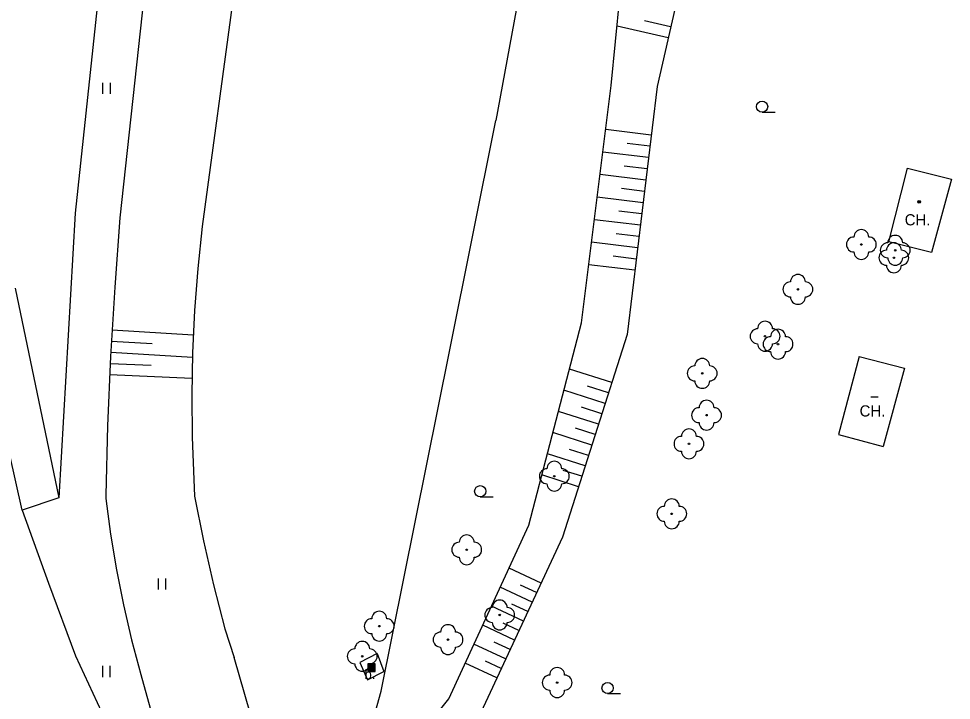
# Model space of a CAD drawing. Extents: x -539515 to -538098, y -1182060 to -1180157.
# Drawn here: x -539211.9 to -539149.5, y -1181000 to -1180954.3 of the extents above; entities that cross this region are included whole.
import ezdxf

# ---------------------------------------------------------------- set-up
doc = ezdxf.new("R2010")
doc.units = 0
for name, color, linetype in [('Vrstva 11', 7, 'Continuous'), ('Vrstva 14', 7, 'Continuous'), ('Vrstva 15', 7, 'Continuous'), ('Vrstva 22', 7, 'Continuous'), ('Vrstva 25', 7, 'Continuous'), ('Vrstva 36', 7, 'Continuous'), ('Vrstva 39', 7, 'Continuous'), ('Vrstva 40', 7, 'Continuous'), ('Vrstva 41', 7, 'Continuous'), ('Vrstva 5', 7, 'Continuous'), ('Vrstva 7', 7, 'Continuous')]:
    doc.layers.add(name, color=color, linetype=linetype)

msp = doc.modelspace()

# ---------------------------------------------------------------- linework, layer by layer
at = {"layer": 'Vrstva 11'}
for p, q in [((-539211.71, -1180987.24), (-539214.99, -1180972.73)), ((-539212.19, -1180972.37), (-539209.26, -1180986.43)), ((-539209.26, -1180986.43), (-539211.71, -1180987.24)), ((-539187.94, -1180996.86), (-539189.1, -1180997.45))]:
    msp.add_line(p, q, dxfattribs=at)
msp.add_lwpolyline([(-539189.1, -1180997.45), (-539188.57, -1180998.61), (-539187.48, -1180998.06)], dxfattribs=at)
at = {"layer": 'Vrstva 14'}
for p, q in [((-539172.242, -1180958.793), (-539170.71, -1180942.87)), ((-539166.486, -1180947.051), (-539169.178, -1180958.843)), ((-539206.31, -1180949.88), (-539208.17, -1180967.34)), ((-539203.27, -1180950.05), (-539205.16, -1180967.65)), ((-539197.24, -1180950.42), (-539199.65, -1180968.23)), ((-539174.238, -1180974.685), (-539172.242, -1180958.793)), ((-539169.178, -1180958.843), (-539171.177, -1180975.472)), ((-539208.17, -1180967.34), (-539209.26, -1180986.43)), ((-539177.763, -1180988.253), (-539174.238, -1180974.685)), ((-539171.177, -1180975.472), (-539175.511, -1180989.044)), ((-539211.71, -1180987.24), (-539209.959, -1180992.135)), ((-539183.136, -1180999.892), (-539177.763, -1180988.253)), ((-539175.511, -1180989.044), (-539181.554, -1181002.009)), ((-539209.959, -1180992.135), (-539208.133, -1180997.003)), ((-539208.133, -1180997.003), (-539206.12, -1181001.39)), ((-539190.27, -1181008.75), (-539183.136, -1180999.892))]:
    msp.add_line(p, q, dxfattribs=at)
for points in [[(-539205.16, -1180967.65), (-539205.516, -1180972.291), (-539205.793, -1180976.938)], [(-539199.65, -1180968.23), (-539199.945, -1180971.046), (-539200.161, -1180973.869), (-539200.296, -1180976.697)], [(-539205.793, -1180976.938), (-539205.99, -1180981.589), (-539206.106, -1180986.243), (-539206.11, -1180986.47)], [(-539200.296, -1180976.697), (-539200.352, -1180979.528), (-539200.328, -1180982.359), (-539200.223, -1180985.189), (-539200.16, -1180986.31)], [(-539206.11, -1180986.47), (-539205.796, -1180988.858), (-539205.403, -1180991.233), (-539204.931, -1180993.595), (-539204.38, -1180995.939)], [(-539200.16, -1180986.31), (-539199.564, -1180989.292), (-539198.889, -1180992.257), (-539198.137, -1180995.204)], [(-539198.137, -1180995.204), (-539197.5, -1180997.13)], [(-539204.38, -1180995.939), (-539203.753, -1180998.264), (-539203.13, -1181000.51)], [(-539195.03, -1181005.73), (-539197.5, -1180997.13)]]:
    msp.add_lwpolyline(points, dxfattribs=at)
at = {"layer": 'Vrstva 15'}
for p, q in [((-539168.266, -1180954.847), (-539170.025, -1180954.445)), ((-539168.437, -1180955.595), (-539171.859, -1180954.814)), ((-539169.57, -1180962.105), (-539172.612, -1180961.74)), ((-539169.661, -1180962.861), (-539171.184, -1180962.678)), ((-539169.752, -1180963.617), (-539172.802, -1180963.25)), ((-539169.934, -1180965.128), (-539172.991, -1180964.76)), ((-539169.843, -1180964.372), (-539171.37, -1180964.189)), ((-539170.024, -1180965.883), (-539171.555, -1180965.699)), ((-539170.115, -1180966.639), (-539173.181, -1180966.27)), ((-539170.206, -1180967.394), (-539171.741, -1180967.21)), ((-539170.297, -1180968.15), (-539173.371, -1180967.781)), ((-539170.388, -1180968.906), (-539171.927, -1180968.721)), ((-539170.478, -1180969.661), (-539173.56, -1180969.291)), ((-539170.569, -1180970.417), (-539172.112, -1180970.231)), ((-539170.66, -1180971.172), (-539173.75, -1180970.801)), ((-539205.687, -1180975.163), (-539200.248, -1180975.487)), ((-539205.732, -1180975.911), (-539203.006, -1180976.074)), ((-539205.776, -1180976.66), (-539200.306, -1180976.986)), ((-539205.813, -1180977.409), (-539203.068, -1180977.525)), ((-539172.206, -1180978.695), (-539175.044, -1180977.789)), ((-539205.845, -1180978.159), (-539200.339, -1180978.391)), ((-539172.429, -1180979.393), (-539173.829, -1180978.946)), ((-539172.652, -1180980.09), (-539175.413, -1180979.209)), ((-539172.875, -1180980.788), (-539174.236, -1180980.353)), ((-539173.097, -1180981.486), (-539175.782, -1180980.628)), ((-539173.543, -1180982.881), (-539176.151, -1180982.048)), ((-539173.32, -1180982.184), (-539174.643, -1180981.761)), ((-539173.989, -1180984.277), (-539176.52, -1180983.468)), ((-539173.766, -1180983.579), (-539175.051, -1180983.169)), ((-539174.211, -1180984.974), (-539175.458, -1180984.576)), ((-539174.434, -1180985.672), (-539176.889, -1180984.888)), ((-539176.951, -1180992.134), (-539179.094, -1180991.136)), ((-539177.544, -1180993.405), (-539179.681, -1180992.409)), ((-539177.248, -1180992.77), (-539178.318, -1180992.271)), ((-539178.136, -1180994.676), (-539180.269, -1180993.682)), ((-539177.84, -1180994.041), (-539178.908, -1180993.543)), ((-539178.729, -1180995.947), (-539180.857, -1180994.955)), ((-539178.432, -1180995.312), (-539179.498, -1180994.815)), ((-539179.321, -1180997.218), (-539181.445, -1180996.228)), ((-539179.025, -1180996.583), (-539180.088, -1180996.087)), ((-539179.913, -1180998.489), (-539182.032, -1180997.501)), ((-539179.617, -1180997.853), (-539180.678, -1180997.359))]:
    msp.add_line(p, q, dxfattribs=at)
at = {"layer": 'Vrstva 22'}
for centre in [(-539155.49, -1180969.44), (-539153.31, -1180970.33), (-539153.22, -1180969.83), (-539159.74, -1180972.45), (-539161.94, -1180975.59), (-539161.07, -1180976.12), (-539166.15, -1180978.08), (-539165.86, -1180980.88), (-539167.04, -1180982.8), (-539176.06, -1180984.97), (-539168.19, -1180987.49), (-539181.93, -1180989.9), (-539179.72, -1180994.27), (-539187.79, -1180995.02), (-539183.18, -1180995.92), (-539188.93, -1180997.04), (-539175.87, -1180998.8)]:
    msp.add_circle(centre, 0.05, dxfattribs=at)
for centre, start, end in [((-539155.49, -1180968.94), 0, 180), ((-539155.99, -1180969.44), 90, 270), ((-539154.99, -1180969.44), 270, 90), ((-539153.22, -1180969.33), 0, 180), ((-539153.72, -1180969.83), 90, 270), ((-539153.31, -1180969.83), 0, 180), ((-539152.72, -1180969.83), 270, 90), ((-539155.49, -1180969.94), 180, 0), ((-539153.81, -1180970.33), 90, 270), ((-539153.22, -1180970.33), 180, 0), ((-539152.81, -1180970.33), 270, 90), ((-539153.31, -1180970.83), 180, 0), ((-539159.74, -1180971.95), 0, 180), ((-539160.24, -1180972.45), 90, 270), ((-539159.24, -1180972.45), 270, 90), ((-539159.74, -1180972.95), 180, 0), ((-539161.94, -1180975.09), 0, 180), ((-539162.44, -1180975.59), 90, 270), ((-539161.07, -1180975.62), 0, 180), ((-539161.44, -1180975.59), 270, 90), ((-539161.57, -1180976.12), 90, 270), ((-539160.57, -1180976.12), 270, 90), ((-539161.94, -1180976.09), 180, 0), ((-539161.07, -1180976.62), 180, 0), ((-539166.15, -1180977.58), 0, 180), ((-539166.65, -1180978.08), 90, 270), ((-539165.65, -1180978.08), 270, 90), ((-539166.15, -1180978.58), 180, 0), ((-539166.36, -1180980.88), 90, 270), ((-539165.86, -1180980.38), 0, 180), ((-539165.36, -1180980.88), 270, 90), ((-539165.86, -1180981.38), 180, 0), ((-539167.04, -1180982.3), 0, 180), ((-539167.54, -1180982.8), 90, 270), ((-539166.54, -1180982.8), 270, 90), ((-539167.04, -1180983.3), 180, 0), ((-539176.06, -1180984.47), 0, 180), ((-539176.56, -1180984.97), 90, 270), ((-539175.56, -1180984.97), 270, 90), ((-539176.06, -1180985.47), 180, 0), ((-539168.19, -1180986.99), 0, 180), ((-539168.69, -1180987.49), 90, 270), ((-539167.69, -1180987.49), 270, 90), ((-539168.19, -1180987.99), 180, 0), ((-539181.93, -1180989.4), 0, 180), ((-539182.43, -1180989.9), 90, 270), ((-539181.43, -1180989.9), 270, 90), ((-539181.93, -1180990.4), 180, 0), ((-539179.72, -1180993.77), 0, 180), ((-539187.79, -1180994.52), 0, 180), ((-539180.22, -1180994.27), 90, 270), ((-539179.22, -1180994.27), 270, 90), ((-539188.29, -1180995.02), 90, 270), ((-539187.29, -1180995.02), 270, 90), ((-539183.18, -1180995.42), 0, 180), ((-539179.72, -1180994.77), 180, 0), ((-539187.79, -1180995.52), 180, 0), ((-539183.68, -1180995.92), 90, 270), ((-539182.68, -1180995.92), 270, 90), ((-539189.43, -1180997.04), 90, 270), ((-539188.93, -1180996.54), 0, 180), ((-539188.43, -1180997.04), 270, 90), ((-539183.18, -1180996.42), 180, 0), ((-539188.93, -1180997.54), 180, 0), ((-539175.87, -1180998.3), 0, 180), ((-539176.37, -1180998.8), 90, 270), ((-539175.37, -1180998.8), 270, 90), ((-539175.87, -1180999.3), 180, 0)]:
    msp.add_arc(centre, 0.5, start, end, dxfattribs=at)
at = {"layer": 'Vrstva 25'}
for points in [[(-539188.558, -1180998.053), (-539188.058, -1180998.053), (-539188.058, -1180997.553), (-539188.558, -1180997.553)], [(-539188.508, -1180998.003), (-539188.108, -1180998.003), (-539188.108, -1180997.603), (-539188.508, -1180997.603)], [(-539188.458, -1180997.953), (-539188.158, -1180997.953), (-539188.158, -1180997.653), (-539188.458, -1180997.653)], [(-539188.408, -1180997.903), (-539188.208, -1180997.903), (-539188.208, -1180997.703), (-539188.408, -1180997.703)], [(-539188.358, -1180997.853), (-539188.258, -1180997.853), (-539188.258, -1180997.753), (-539188.358, -1180997.753)]]:
    msp.add_lwpolyline(points, close=True, dxfattribs=at)
at = {"layer": 'Vrstva 36'}
for p, q in [((-539206.302, -1180959.348), (-539206.302, -1180958.598)), ((-539205.802, -1180959.348), (-539205.802, -1180958.598)), ((-539162.141, -1180960.577), (-539161.266, -1180960.577)), ((-539181.025, -1180986.35), (-539180.15, -1180986.35)), ((-539202.587, -1180992.564), (-539202.587, -1180991.814)), ((-539202.087, -1180992.564), (-539202.087, -1180991.814)), ((-539206.311, -1180998.434), (-539206.311, -1180997.684)), ((-539205.811, -1180998.434), (-539205.811, -1180997.684)), ((-539172.496, -1180999.541), (-539171.621, -1180999.541))]:
    msp.add_line(p, q, dxfattribs=at)
for centre in [(-539162.141, -1180960.202), (-539181.025, -1180985.975), (-539172.496, -1180999.166)]:
    msp.add_circle(centre, 0.375, dxfattribs=at)
at = {"layer": 'Vrstva 39'}
msp.add_line((-539154.863, -1180979.647), (-539154.363, -1180979.647), dxfattribs=at)
for radius in [0.09, 0.0398]:
    msp.add_circle((-539151.616, -1180966.583), radius, dxfattribs=at)
at = {"layer": 'Vrstva 5'}
for points in [[(-539150.79, -1180969.97), (-539153.639, -1180969.253), (-539152.4, -1180964.33), (-539149.46, -1180965.07), (-539150.79, -1180969.97)], [(-539155.635, -1180976.938), (-539157.02, -1180982.18), (-539154.03, -1180982.97)], [(-539155.635, -1180976.938), (-539152.6, -1180977.74), (-539154.03, -1180982.97)]]:
    msp.add_lwpolyline(points, dxfattribs=at)
at = {"layer": 'Vrstva 7'}
for p, q in [((-539177.276, -1180946.352), (-539179.972, -1180961.122)), ((-539183.094, -1180976.602), (-539179.972, -1180961.122)), ((-539187.67, -1180999.38), (-539183.094, -1180976.602))]:
    msp.add_line(p, q, dxfattribs=at)
for points in [[(-539187.94, -1180996.86), (-539187.48, -1180998.06)], [(-539190.27, -1181008.75), (-539187.67, -1180999.38)]]:
    msp.add_lwpolyline(points, dxfattribs=at)

# ---------------------------------------------------------------- texts
at = {"layer": 'Vrstva 40'}
msp.add_text('b.', height=0.65, dxfattribs=at).set_placement((-539188.773, -1180998.567))
at = {"layer": 'Vrstva 41'}
for p in [(-539152.585, -1180968.16), (-539155.606, -1180980.969)]:
    msp.add_text('CH.', height=0.75, dxfattribs=at).set_placement(p)

doc.saveas('drawing.dxf')
